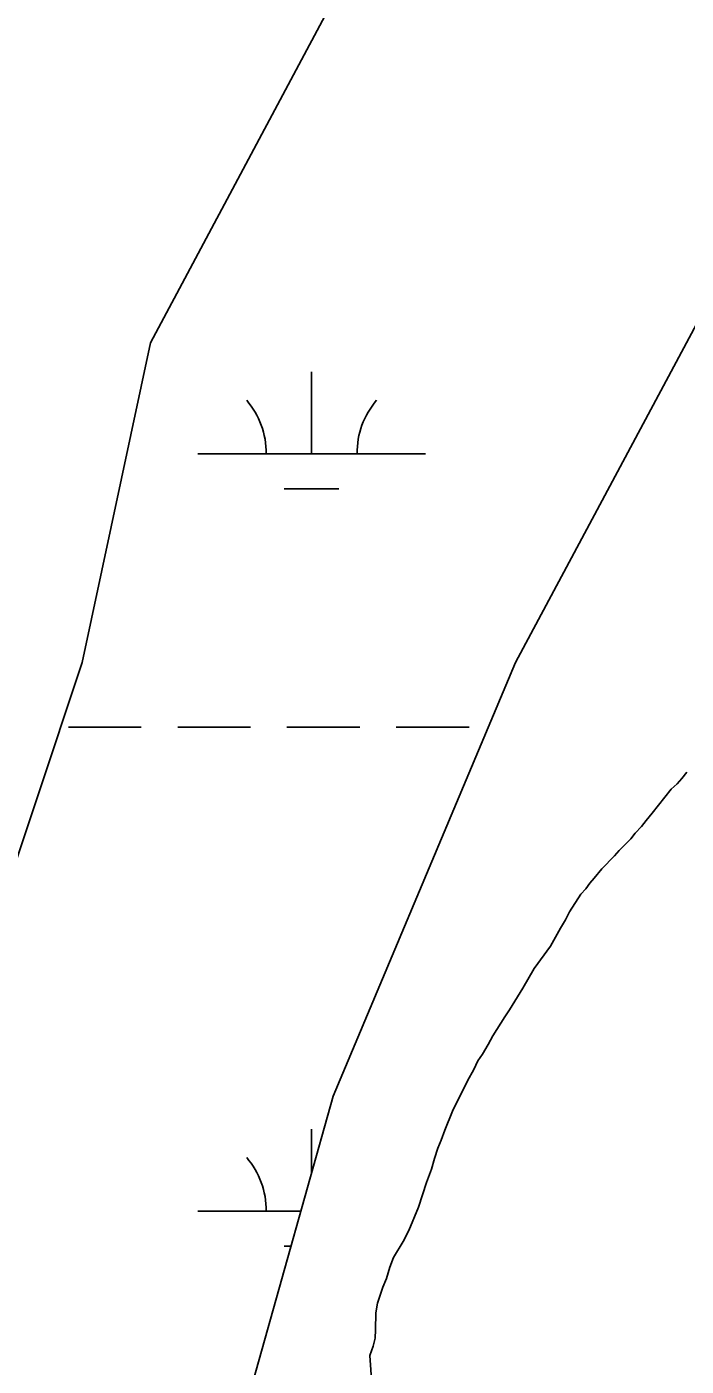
# Model space of a CAD drawing. Extents: x 3281947 to 3319794, y 715894 to 741249.
# Drawn here: x 3294621 to 3294910, y 732592 to 733180 of the extents above; entities that cross this region are included whole.
import ezdxf

# ---------------------------------------------------------------- set-up
doc = ezdxf.new("R2010")
doc.units = 0
doc.layers.add('V-SITE-VEGE', color=7, linetype='Continuous')
doc.layers.add('V-WETL-SWMP', color=7, linetype='Continuous')

msp = doc.modelspace()

# ---------------------------------------------------------------- linework, layer by layer
at = {"layer": 'V-SITE-VEGE'}
for points in [[(3294788.51, 732651.31), (3294792.73, 732661.5), (3294796.26, 732672.4), (3294798.47, 732678.2), (3294799.79, 732682.95), (3294801.27, 732687.52), (3294802.74, 732691.03), (3294804.23, 732695.43), (3294807.71, 732703.68), (3294814.29, 732717.01), (3294817.02, 732722.09), (3294818.84, 732725.77), (3294820.83, 732728.75), (3294823.37, 732732.95), (3294825.38, 732736.81), (3294830.64, 732745.21), (3294832.63, 732748.18), (3294838.61, 732757.81), (3294843.52, 732766.39), (3294850.74, 732776.17), (3294855.11, 732784.06), (3294857.29, 732787.74), (3294859.11, 732791.24), (3294864, 732799.12), (3294866.16, 732801.38), (3294867.97, 732803.83), (3294869.95, 732806.09), (3294873.19, 732810.11), (3294878.76, 732815.85), (3294880.92, 732818.29), (3294885.95, 732823.34), (3294887.93, 732825.78), (3294890.63, 732828.74), (3294892.79, 732831.36), (3294895.32, 732834.68), (3294903.79, 732845.15), (3294906.3, 732847.59), (3294908.46, 732849.85), (3294910.62, 732852.64)], [(3294773.76, 732560.87), (3294771.38, 732596.44), (3294772.86, 732600.48), (3294773.62, 732604.01), (3294773.86, 732607.71), (3294773.98, 732615.13), (3294774.75, 732619.36), (3294776.98, 732626.4), (3294778.63, 732630.26), (3294780.12, 732635.19), (3294781.78, 732639.4), (3294785.96, 732646.41), (3294788.51, 732651.31)]]:
    msp.add_lwpolyline(points, dxfattribs=at)
at = {"layer": 'V-WETL-SWMP'}
for p, q in [((3294745.75, 732992.53), (3294745.75, 733028.53)), ((3294695.75, 732992.53), (3294795.75, 732992.53)), ((3294733.75, 732977.1), (3294757.75, 732977.1)), ((3294638.91, 732872.46), (3294670.91, 732872.46)), ((3294686.91, 732872.46), (3294718.91, 732872.46)), ((3294734.91, 732872.46), (3294766.91, 732872.46)), ((3294782.91, 732872.46), (3294814.91, 732872.46)), ((3294745.75, 732676.74), (3294745.75, 732695.85)), ((3294695.75, 732659.85), (3294741.01, 732659.85)), ((3294733.75, 732644.42), (3294736.67, 732644.42))]:
    msp.add_line(p, q, dxfattribs=at)
for points in [[(3294574.82, 732369.34), (3294665, 732389.4), (3294755.19, 732710.31), (3294835.36, 732900.85), (3294985.67, 733181.66), (3295216.14, 733442.4), (3295546.82, 733773.34), (3296138.04, 734355), (3296368.52, 734575.63), (3296739.28, 734826.34), (3296859.53, 735036.94), (3297100.02, 735227.49), (3297991.86, 735668.74)], [(3294604.88, 734164.46), (3294644.96, 734084.23), (3294685.05, 734064.17), (3294845.38, 734124.34), (3294965.62, 734154.43), (3295025.75, 734184.51), (3295105.91, 734184.51), (3295156.02, 734154.43), (3295166.04, 734094.26), (3295166.04, 734024.06), (3295156.02, 733933.8), (3295115.93, 733783.37), (3295065.83, 733642.97), (3294955.6, 733482.51), (3294865.42, 733352.14), (3294755.19, 733191.68), (3294675.02, 733041.26), (3294644.96, 732900.85), (3294544.76, 732600)]]:
    msp.add_lwpolyline(points, dxfattribs=at)
for centre, start, end in [((3294690.51, 732993), 359.22818, 40.77184), ((3294800.99, 732993), 139.22818, 180.77184), ((3294690.51, 732660.33), 359.22818, 40.77184)]:
    msp.add_arc(centre, 35.25, start, end, dxfattribs=at)

doc.saveas('drawing.dxf')
